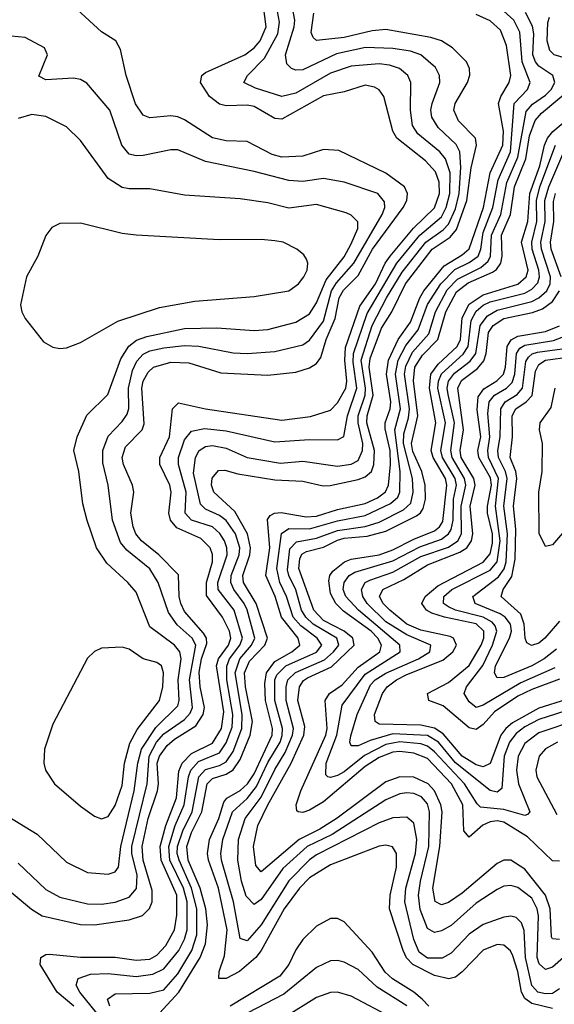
# Model space of a CAD drawing. Header units: inches. Extents: x 1308407 to 1441228, y 959628 to 1036311.
# Tile 717 of 729: x 1431735 to 1433275, y 1016115 to 1018951. Entities that reach past the tile are written whole.
import ezdxf

# ---------------------------------------------------------------- set-up
doc = ezdxf.new("R2010")
doc.units = ezdxf.units.IN
doc.header["$MEASUREMENT"] = 0
doc.layers.add('B4031', color=7, linetype='Continuous')

msp = doc.modelspace()

# ---------------------------------------------------------------- linework, layer by layer
at = {"layer": 'B4031', "color": 5}
for points, elevation in [([(1431710, 1016438.2), (1431769, 1016389), (1431799.1, 1016370), (1431910, 1016345.5), (1431950, 1016344.1), (1432050, 1016358.3), (1432088.8, 1016371.3), (1432109.1, 1016390.9), (1432116, 1016410), (1432116.7, 1016443.3), (1432090.4, 1016530), (1432087.5, 1016570), (1432104.4, 1016650), (1432131.3, 1016730), (1432134.4, 1016750), (1432130.9, 1016810), (1432137.3, 1016830), (1432159.5, 1016860.6), (1432180.7, 1016879.3), (1432242.6, 1016917.4), (1432263.5, 1016950), (1432266.7, 1016970), (1432254.7, 1017030), (1432252.2, 1017072.2), (1432258.4, 1017110), (1432274.2, 1017154.2), (1432272.8, 1017170), (1432264.1, 1017184.1), (1432210, 1017247), (1432198.8, 1017270), (1432194, 1017290), (1432192.6, 1017352.6), (1432135.7, 1017410), (1432085.3, 1017450), (1432069.4, 1017470), (1432061.6, 1017490), (1432054.9, 1017530), (1432064, 1017590), (1432059.6, 1017610), (1432033.3, 1017670), (1432029.9, 1017690), (1432039.5, 1017720.5), (1432087.3, 1017770), (1432093.2, 1017786.8), (1432086.4, 1017890), (1432090, 1017910), (1432104.4, 1017935.6), (1432119.9, 1017950), (1432170, 1017964.6), (1432222.3, 1017962.3), (1432314.2, 1017934.2), (1432450, 1017926.9), (1432530, 1017935.6), (1432570, 1017947.9), (1432590, 1017960.5), (1432602.1, 1017977.9), (1432617.9, 1018030), (1432644.1, 1018090), (1432655.6, 1018150), (1432668.1, 1018171.9), (1432710, 1018214.7), (1432750.9, 1018290), (1432839.4, 1018410), (1432849.9, 1018430), (1432852.2, 1018450), (1432843.5, 1018470), (1432790, 1018509.3), (1432654, 1018574), (1432610, 1018576.7), (1432550, 1018558.2), (1432490, 1018555.2), (1432462.5, 1018562.4), (1432390, 1018599.9), (1432330, 1018601.8), (1432290, 1018611.1), (1432210, 1018663), (1432190, 1018671.4), (1432170, 1018674), (1432110, 1018668), (1432090, 1018675.7), (1432068.8, 1018708.9), (1432041.6, 1018790), (1432025.2, 1018865.2), (1432011.5, 1018890), (1431970, 1018915.8), (1431900.1, 1018980.1)], 2920), ([(1431891, 1016110), (1431843.1, 1016150), (1431793.3, 1016230), (1431795.2, 1016250), (1431810, 1016258.7), (1431820.6, 1016259.4), (1431910, 1016250.7), (1432010, 1016250.8), (1432070, 1016242.6), (1432110, 1016245.7), (1432130, 1016256.6), (1432155.8, 1016284.2), (1432181, 1016330), (1432187.5, 1016372.4), (1432187.3, 1016430), (1432142.3, 1016530), (1432139.9, 1016570), (1432155.3, 1016630), (1432186.8, 1016710), (1432192.9, 1016787.1), (1432202.5, 1016810), (1432230, 1016837.4), (1432290, 1016867.3), (1432315.8, 1016910), (1432322.5, 1016957.4), (1432302.1, 1017090), (1432307.7, 1017110), (1432336.2, 1017150), (1432343.1, 1017170), (1432339.2, 1017190), (1432319.3, 1017230), (1432272.6, 1017292.6), (1432273.2, 1017330), (1432290.5, 1017390), (1432290.3, 1017410.3), (1432283.4, 1017430), (1432256.4, 1017456.4), (1432187.1, 1017487.1), (1432169.2, 1017510), (1432164.8, 1017530), (1432171.3, 1017590), (1432167.6, 1017610), (1432138.2, 1017670), (1432138.9, 1017690), (1432166.2, 1017750), (1432174.6, 1017830), (1432192, 1017848), (1432270, 1017829.8), (1432490, 1017797.2), (1432572.2, 1017807.8), (1432630, 1017826.8), (1432650, 1017847.4), (1432673.9, 1017890), (1432677.7, 1017910), (1432671.3, 1017970), (1432673.5, 1018006.5), (1432714.5, 1018125.5), (1432760, 1018190), (1432788, 1018250), (1432802.3, 1018270), (1432869.6, 1018350.4), (1432930, 1018408.9), (1432944.1, 1018450), (1432943.4, 1018483.4), (1432932.7, 1018512.7), (1432904.2, 1018544.2), (1432821.7, 1018610), (1432809.9, 1018630), (1432783.6, 1018730), (1432770, 1018749), (1432756.5, 1018756.5), (1432730, 1018762.1), (1432670, 1018743.5), (1432610, 1018731.8), (1432490, 1018664.4), (1432470, 1018666.4), (1432410, 1018701.2), (1432390, 1018705.2), (1432330, 1018703), (1432310, 1018707.8), (1432281.3, 1018730), (1432255.6, 1018770), (1432259.3, 1018790), (1432270, 1018798.7), (1432383.4, 1018850), (1432410, 1018869.8), (1432427.6, 1018890), (1432444.4, 1018930), (1432437, 1018990)], 2880), ([(1431957.1, 1016090), (1431908, 1016150), (1431897.1, 1016170), (1431903, 1016190), (1431938.4, 1016201.6), (1431990, 1016203.7), (1432070, 1016195.6), (1432118.3, 1016201.7), (1432150, 1016217.3), (1432193.5, 1016270), (1432210, 1016302.5), (1432217.1, 1016330), (1432217.1, 1016410), (1432206.4, 1016450), (1432167.4, 1016530), (1432164.7, 1016570), (1432183.1, 1016630), (1432208.9, 1016690), (1432220.6, 1016770), (1432227.6, 1016790), (1432250, 1016814.7), (1432310, 1016839.2), (1432330, 1016868.4), (1432346.8, 1016913.2), (1432349.2, 1016950), (1432331.4, 1017050), (1432331.2, 1017088.8), (1432339.1, 1017110), (1432368.8, 1017150), (1432376.4, 1017170), (1432352.4, 1017250), (1432306.2, 1017310), (1432305.7, 1017330), (1432332, 1017410), (1432331.8, 1017430), (1432324.7, 1017450), (1432311.2, 1017471.2), (1432290.6, 1017490), (1432229.8, 1017509.8), (1432211.4, 1017530), (1432214.1, 1017590), (1432192.2, 1017670), (1432192.6, 1017690), (1432210, 1017740.8), (1432230, 1017766.3), (1432266.7, 1017773.3), (1432330, 1017767.1), (1432470, 1017734.8), (1432570, 1017742.1), (1432650, 1017740.8), (1432669, 1017751), (1432678.7, 1017810), (1432705.7, 1017890), (1432695.1, 1017964.9), (1432696.1, 1017990), (1432735.5, 1018104.5), (1432821.4, 1018250), (1432887.4, 1018330), (1432950, 1018383.6), (1432963.5, 1018410), (1432974.2, 1018450), (1432974.5, 1018510), (1432961.3, 1018550), (1432945, 1018570), (1432881.9, 1018621.9), (1432866.1, 1018646.1), (1432860.2, 1018690), (1432861.9, 1018770), (1432852.8, 1018790), (1432829, 1018810), (1432800.1, 1018820.1), (1432770, 1018824.1), (1432690, 1018817.6), (1432630, 1018796.6), (1432530, 1018739), (1432490, 1018729.9), (1432413.9, 1018753.9), (1432380.8, 1018770), (1432391.2, 1018790), (1432439.7, 1018840.3), (1432478.8, 1018910), (1432483.5, 1018943.5), (1432474.7, 1018990)], 2860), ([(1431994.8, 1016110), (1431987.6, 1016130), (1432010, 1016145.1), (1432110, 1016147.4), (1432150, 1016157.2), (1432190, 1016203), (1432230.6, 1016270), (1432245, 1016315), (1432245.5, 1016390), (1432229.9, 1016450), (1432193.9, 1016530), (1432188.8, 1016550), (1432189.7, 1016570), (1432204.9, 1016615.1), (1432231.6, 1016670), (1432250.9, 1016770), (1432270, 1016791.7), (1432310, 1016802.9), (1432330, 1016813.7), (1432350, 1016843.7), (1432374.9, 1016910), (1432375.4, 1016950), (1432355.9, 1017070), (1432369.2, 1017110), (1432403, 1017150), (1432412.2, 1017170), (1432390, 1017251.6), (1432381.6, 1017270), (1432351.4, 1017310), (1432343, 1017330), (1432344.4, 1017350), (1432366.8, 1017410), (1432369.1, 1017430), (1432356.1, 1017470), (1432330, 1017508.3), (1432310, 1017523.1), (1432270, 1017541), (1432255.5, 1017555.5), (1432235.4, 1017644.6), (1432241.3, 1017690), (1432252.1, 1017710), (1432270, 1017721.7), (1432290, 1017725.1), (1432330, 1017716.9), (1432390.3, 1017690.3), (1432486.1, 1017673.9), (1432550, 1017679.4), (1432650, 1017664.8), (1432690, 1017671), (1432710, 1017681.8), (1432722.5, 1017710), (1432722.9, 1017730), (1432709.8, 1017789.8), (1432710, 1017810), (1432729.8, 1017870), (1432731.5, 1017890), (1432718.1, 1017970), (1432750.4, 1018070), (1432791.2, 1018150), (1432836.2, 1018223.8), (1432904.6, 1018310), (1432954.5, 1018345.5), (1432970, 1018362.2), (1432990, 1018406.7), (1433001, 1018450), (1433005.7, 1018525.7), (1433002.4, 1018570), (1432991.8, 1018591.8), (1432940.5, 1018640.5), (1432921.8, 1018670), (1432919.3, 1018690), (1432922.8, 1018710), (1432945.4, 1018770), (1432944.7, 1018790), (1432933, 1018813), (1432890, 1018849.6), (1432860.6, 1018860.6), (1432810, 1018867.8), (1432730.9, 1018870.9), (1432647.3, 1018852.7), (1432550, 1018806.4), (1432530, 1018805.3), (1432517.6, 1018810), (1432504, 1018824), (1432500.9, 1018850), (1432525.1, 1018930), (1432527.4, 1018950), (1432520.1, 1018990)], 2840), ([(1432137.9, 1016090), (1432193.2, 1016150), (1432254.6, 1016250), (1432270.5, 1016289.5), (1432275.7, 1016344.3), (1432271.2, 1016390), (1432254.5, 1016450), (1432220.3, 1016530), (1432216.7, 1016570), (1432229.7, 1016610), (1432259.8, 1016670), (1432275.2, 1016750), (1432290, 1016766), (1432330, 1016778.3), (1432350, 1016790.3), (1432370, 1016820.7), (1432398.7, 1016890), (1432405.1, 1016930), (1432384.9, 1017030), (1432382.5, 1017070), (1432396.6, 1017103.4), (1432441.4, 1017150), (1432448.7, 1017170), (1432416.3, 1017270), (1432379.3, 1017330), (1432377.2, 1017350), (1432397.5, 1017410), (1432399.8, 1017430), (1432390.6, 1017470), (1432354.5, 1017534.5), (1432294.3, 1017590), (1432287.4, 1017610), (1432289.1, 1017630.9), (1432307.1, 1017652.9), (1432326, 1017654), (1432363, 1017643), (1432470, 1017625.3), (1432550, 1017622.1), (1432608.7, 1017608.7), (1432629.3, 1017609.3), (1432710, 1017626.5), (1432730, 1017634.2), (1432748, 1017650), (1432755.3, 1017670), (1432756.8, 1017710), (1432734.6, 1017790), (1432735.5, 1017810), (1432753.4, 1017870), (1432741.9, 1017950), (1432744.8, 1017975.2), (1432777.3, 1018062.7), (1432807.1, 1018110), (1432845.8, 1018190), (1432923.4, 1018290), (1432975.4, 1018324.6), (1432993.1, 1018346.9), (1433023, 1018430), (1433035.7, 1018524.3), (1433050.9, 1018590), (1433048.3, 1018610), (1432999.3, 1018659.3), (1432985.7, 1018690), (1432989.6, 1018710), (1433024.9, 1018770), (1433031.3, 1018791.3), (1433030.7, 1018810), (1433021.7, 1018830), (1432981.4, 1018870), (1432949.7, 1018889.7), (1432919.5, 1018899.5), (1432790, 1018923.2), (1432750, 1018918.9), (1432670, 1018900.1), (1432590, 1018891.2), (1432580.1, 1018900.1), (1432574.2, 1018914.2), (1432581.9, 1018970)], 2820), ([(1433270, 1016103), (1433210, 1016117.9), (1433190, 1016131.5), (1433180.1, 1016150), (1433170.3, 1016210), (1433155.3, 1016255.3), (1433149, 1016269), (1433130, 1016285.5), (1433110, 1016287.3), (1433070, 1016271.1), (1433010, 1016208.6), (1432990, 1016193.8), (1432971, 1016189), (1432930, 1016198.2), (1432867, 1016230), (1432849.5, 1016249.5), (1432840, 1016270), (1432800.6, 1016390), (1432801.8, 1016430), (1432820.4, 1016510), (1432820.1, 1016550), (1432808.5, 1016568.5), (1432790, 1016573.4), (1432770.8, 1016570.8), (1432630, 1016516.7), (1432570, 1016479.7), (1432541.2, 1016450), (1432496.9, 1016390), (1432430, 1016269.9), (1432414.7, 1016250), (1432368.3, 1016210), (1432330, 1016190), (1432308.5, 1016190), (1432309.3, 1016209.3), (1432324.8, 1016255.2), (1432332.3, 1016330), (1432307.9, 1016450), (1432278.8, 1016530), (1432275.5, 1016550), (1432281.6, 1016590), (1432308.1, 1016650), (1432322.5, 1016697.4), (1432331.1, 1016708.9), (1432370, 1016730.8), (1432390.9, 1016750), (1432410, 1016779.1), (1432462.3, 1016890), (1432463.3, 1016910), (1432443.3, 1016990), (1432440.7, 1017039.3), (1432445.7, 1017070), (1432470, 1017102.3), (1432518.5, 1017130), (1432542.2, 1017150), (1432536.6, 1017170), (1432489.4, 1017230), (1432470.6, 1017290), (1432444.1, 1017350), (1432455.1, 1017430), (1432448.4, 1017511.6), (1432456.8, 1017523.2), (1432469.1, 1017530), (1432488, 1017532), (1432559.6, 1017519.6), (1432590, 1017521.2), (1432650, 1017540.1), (1432730, 1017557.9), (1432766, 1017574), (1432788.5, 1017591.5), (1432797, 1017610), (1432803.5, 1017670), (1432802.1, 1017710), (1432787.7, 1017772.3), (1432787.9, 1017790), (1432802.5, 1017830), (1432803.9, 1017850), (1432791.1, 1017930), (1432797.7, 1017970), (1432824.8, 1018030), (1432860.4, 1018079.6), (1432887.1, 1018150), (1432898.9, 1018170), (1432957.9, 1018242.1), (1433010, 1018273.9), (1433030, 1018291.5), (1433071.2, 1018410), (1433090.2, 1018509.8), (1433126.9, 1018590), (1433129, 1018630), (1433114.2, 1018710), (1433120.7, 1018730), (1433145, 1018770), (1433149.7, 1018790.3), (1433136.8, 1018876.8), (1433120.4, 1018920.4), (1433090, 1018947.8), (1433050, 1018965.9)], 2780), ([(1433290, 1016159.7), (1433270, 1016146.3), (1433250, 1016145.2), (1433228, 1016150), (1433209.8, 1016169.8), (1433192.1, 1016250), (1433187.9, 1016327.9), (1433180.4, 1016350), (1433165, 1016365), (1433150, 1016368.9), (1433130, 1016366.4), (1433070, 1016345.5), (1433030, 1016316.8), (1432977.5, 1016262.5), (1432951.5, 1016248.5), (1432910, 1016248.1), (1432885.3, 1016265.3), (1432870, 1016301.5), (1432844.7, 1016410), (1432847.6, 1016450), (1432875.1, 1016550), (1432879.4, 1016590), (1432870, 1016637), (1432850, 1016654), (1432810, 1016652.6), (1432770, 1016638), (1432590, 1016545.4), (1432570, 1016530.9), (1432510, 1016470.5), (1432430, 1016344.2), (1432390, 1016298.2), (1432370, 1016304.8), (1432350.6, 1016410), (1432316.6, 1016530), (1432314.2, 1016550), (1432320, 1016590), (1432348, 1016670), (1432390, 1016708), (1432417.2, 1016742.8), (1432450, 1016812), (1432484.9, 1016870), (1432490.9, 1016889.1), (1432492.1, 1016910), (1432470, 1016990), (1432470, 1017050), (1432475.9, 1017064.1), (1432501.1, 1017090), (1432590, 1017129.1), (1432605.5, 1017150), (1432591.5, 1017170), (1432545, 1017205), (1432523.1, 1017230), (1432503.4, 1017290), (1432483.9, 1017330), (1432475.9, 1017370), (1432488.6, 1017471.4), (1432510, 1017485.3), (1432570, 1017484.4), (1432650, 1017507.9), (1432730, 1017523.1), (1432802.7, 1017557.3), (1432824.3, 1017575.7), (1432830.3, 1017590), (1432830.7, 1017649.3), (1432815.3, 1017770), (1432832.2, 1017830), (1432817.4, 1017930), (1432825.1, 1017970), (1432847.2, 1018012.8), (1432882.5, 1018057.4), (1432909.7, 1018130.3), (1432948, 1018190), (1432988.8, 1018231.2), (1433030, 1018251.5), (1433055.6, 1018270), (1433063.6, 1018290), (1433070, 1018338.3), (1433098, 1018410), (1433113.1, 1018490), (1433149.1, 1018570.9), (1433159.6, 1018710), (1433197.5, 1018750), (1433205.4, 1018770), (1433182.2, 1018830), (1433175.3, 1018915.3), (1433158.5, 1018950), (1433130, 1018975.8)], 2760), ([(1433350, 1016292.4), (1433270, 1016222.6), (1433250, 1016215.5), (1433231.7, 1016231.7), (1433226, 1016250), (1433229.8, 1016369.8), (1433225.7, 1016390), (1433210, 1016420.7), (1433170, 1016451.5), (1433150, 1016457.6), (1433130, 1016455.2), (1433110, 1016445.7), (1433050, 1016406.1), (1432977.5, 1016342.5), (1432950, 1016326.6), (1432930, 1016322.5), (1432910, 1016333.5), (1432888.7, 1016388.7), (1432884, 1016430), (1432889.2, 1016470), (1432913.8, 1016570), (1432915.8, 1016670), (1432910, 1016692.4), (1432892.5, 1016712.5), (1432870, 1016722.3), (1432850, 1016724.3), (1432830, 1016721.3), (1432790, 1016703.9), (1432635.4, 1016604.6), (1432562.7, 1016570), (1432493.3, 1016506.7), (1432430, 1016416.8), (1432410, 1016403.1), (1432386.9, 1016426.9), (1432373.6, 1016470), (1432362.9, 1016530), (1432365.2, 1016590), (1432384.4, 1016650), (1432430, 1016712), (1432470, 1016791.6), (1432500, 1016840), (1432520.7, 1016890), (1432523.5, 1016910), (1432502.5, 1016990), (1432502.3, 1017030), (1432507.4, 1017050), (1432529.1, 1017070.9), (1432612.7, 1017107.3), (1432639.1, 1017130), (1432654, 1017150), (1432648.9, 1017170), (1432580, 1017210), (1432559.5, 1017230), (1432547, 1017250), (1432530, 1017309.4), (1432510, 1017349.9), (1432506.7, 1017366.7), (1432512.9, 1017427.1), (1432532.4, 1017447.6), (1432590, 1017457.8), (1432650, 1017479.8), (1432730, 1017491.6), (1432770, 1017504), (1432840.3, 1017539.7), (1432861.3, 1017558.7), (1432868.5, 1017590), (1432866.6, 1017630), (1432840.8, 1017730), (1432841.4, 1017758.6), (1432855.3, 1017804.7), (1432857.5, 1017830), (1432843.7, 1017930), (1432846.9, 1017953.1), (1432866.9, 1017993.1), (1432913.3, 1018046.7), (1432932.9, 1018110), (1432966.8, 1018173.2), (1432996.2, 1018203.8), (1433063.1, 1018236.9), (1433084.6, 1018255.5), (1433091.4, 1018270), (1433094.1, 1018330), (1433120.5, 1018390), (1433138.3, 1018481.7), (1433170, 1018555.3), (1433193.5, 1018686.5), (1433212.3, 1018707.7), (1433250, 1018733.2), (1433266.3, 1018750), (1433276.8, 1018770), (1433270.4, 1018790), (1433230, 1018817.6), (1433220.5, 1018830), (1433213.6, 1018850), (1433215.7, 1018910), (1433212.3, 1018932.3), (1433192.2, 1018972.2)], 2740), ([(1433350, 1018827.8), (1433274.8, 1018850), (1433262, 1018862), (1433254.8, 1018890), (1433256.7, 1018943.3), (1433261.3, 1018958.7)], 2720), ([(1431730, 1016521.3), (1431810, 1016445.6), (1431850, 1016423.4), (1431930, 1016404.6), (1431970, 1016403.5), (1432010, 1016409.8), (1432050, 1016423.7), (1432071.6, 1016448.4), (1432073, 1016487), (1432057.4, 1016550), (1432057.9, 1016570), (1432101.9, 1016750), (1432107.4, 1016830), (1432129.3, 1016870), (1432150, 1016894.2), (1432210, 1016935.8), (1432226.3, 1016953.7), (1432232.3, 1016970), (1432223.8, 1017050), (1432242.4, 1017150), (1432231.4, 1017170), (1432188.4, 1017208.4), (1432163.9, 1017243.9), (1432133.9, 1017330), (1432110, 1017369.9), (1432043.3, 1017423.3), (1432025.6, 1017445.6), (1432002.5, 1017510), (1431989.6, 1017610), (1431974.5, 1017674.5), (1431973.9, 1017710), (1431990, 1017751.9), (1432030, 1017793.6), (1432044.7, 1017815.3), (1432048.8, 1017831.2), (1432048, 1017890), (1432059.6, 1017940.4), (1432072.5, 1017967.5), (1432090, 1017987.3), (1432110, 1017997.2), (1432150, 1018006.3), (1432210, 1018012.4), (1432250.5, 1018010.5), (1432350, 1017991.4), (1432390, 1017989.8), (1432470, 1017995.7), (1432550, 1018014.6), (1432570, 1018028.5), (1432610, 1018083.1), (1432633.3, 1018170), (1432647.1, 1018192.9), (1432697.7, 1018250), (1432778.8, 1018390), (1432786.7, 1018410), (1432786.2, 1018426.2), (1432766.3, 1018450), (1432670, 1018482.8), (1432610, 1018493.9), (1432550, 1018485), (1432510, 1018488), (1432410, 1018514.2), (1432270, 1018542.8), (1432190, 1018576.4), (1432170, 1018576.5), (1432090, 1018560.2), (1432070, 1018558.5), (1432050, 1018563.8), (1432029, 1018590), (1431994.3, 1018690), (1431927.9, 1018767.9), (1431910, 1018778.6), (1431890, 1018782.8), (1431810, 1018777.4), (1431790, 1018788), (1431815, 1018850), (1431806.6, 1018870), (1431750, 1018899.8), (1431710, 1018903.1)], 2940), ([(1433290, 1016301.7), (1433270, 1016304.2), (1433267, 1016310), (1433262.7, 1016390), (1433250, 1016430), (1433190, 1016504.9), (1433150, 1016530.2), (1433130, 1016530.3), (1433110, 1016521), (1433010, 1016434.9), (1432970, 1016408), (1432950, 1016401.5), (1432931.6, 1016411.6), (1432924.9, 1016450), (1432945, 1016570), (1432951.5, 1016670), (1432948.3, 1016690), (1432930, 1016729.9), (1432911.5, 1016750), (1432870, 1016769.3), (1432830, 1016770.4), (1432790, 1016756), (1432649.1, 1016650.9), (1432599.9, 1016620.1), (1432539.5, 1016590), (1432430, 1016496.4), (1432414.6, 1016514.6), (1432408, 1016570), (1432421, 1016630), (1432449.2, 1016690), (1432517, 1016810), (1432553.5, 1016890), (1432555.8, 1016915.8), (1432535.7, 1016990), (1432540.6, 1017030), (1432552.5, 1017047.5), (1432564.3, 1017055.7), (1432633.2, 1017086.8), (1432697.9, 1017150), (1432694.7, 1017170), (1432669.4, 1017190), (1432610, 1017221), (1432582.6, 1017250), (1432538.9, 1017370), (1432541.5, 1017398.5), (1432548, 1017412), (1432560.8, 1017419.2), (1432610, 1017432.3), (1432650, 1017452), (1432670, 1017458), (1432736.2, 1017463.8), (1432790, 1017478.2), (1432877.7, 1017522.3), (1432889.4, 1017530.6), (1432896.7, 1017543.3), (1432903.5, 1017570), (1432903.2, 1017610), (1432893, 1017650), (1432867.8, 1017707.8), (1432864, 1017730), (1432881.6, 1017810), (1432869.4, 1017910.6), (1432873.1, 1017950), (1432894.8, 1017985.2), (1432939.4, 1018030), (1432962.2, 1018110), (1432992.9, 1018167.1), (1433026.7, 1018193.3), (1433096.5, 1018223.5), (1433108.2, 1018231.8), (1433121, 1018250), (1433125, 1018270), (1433123.1, 1018330), (1433148.8, 1018390), (1433160.6, 1018470), (1433192.7, 1018550), (1433203.7, 1018616.3), (1433219.6, 1018660.4), (1433238, 1018682), (1433367.4, 1018790)], 2720), ([(1431686, 1016666), (1431784.8, 1016604.8), (1431870, 1016524.2), (1431930, 1016495), (1431990, 1016489.6), (1432010, 1016496.3), (1432019.7, 1016510), (1432026.2, 1016570), (1432064.5, 1016730), (1432074.9, 1016810), (1432085.7, 1016850), (1432127.4, 1016912.6), (1432190, 1016974.6), (1432194.2, 1016990), (1432191.5, 1017050), (1432200, 1017110), (1432196.2, 1017130), (1432180.3, 1017150), (1432110, 1017202), (1432070, 1017302), (1432046.4, 1017330), (1431985.9, 1017385.9), (1431956.4, 1017430), (1431928.7, 1017508.7), (1431916.9, 1017556.9), (1431904.8, 1017650), (1431891, 1017710), (1431900.2, 1017750), (1431928, 1017812), (1431988.8, 1017871.2), (1432025.8, 1017974.2), (1432049.2, 1018010.8), (1432071.6, 1018028.4), (1432101.2, 1018038.8), (1432210, 1018061.3), (1432303.1, 1018063.1), (1432410, 1018056), (1432450, 1018059.2), (1432530, 1018080.1), (1432570, 1018103.9), (1432590, 1018136), (1432618.1, 1018201.9), (1432670, 1018268.1), (1432690, 1018305.3), (1432708.8, 1018350), (1432709, 1018369), (1432690, 1018388.2), (1432675.1, 1018395.1), (1432590, 1018418.7), (1432510, 1018408.3), (1432450, 1018423.4), (1432370, 1018434.9), (1432210, 1018445.8), (1432110, 1018463.4), (1432050, 1018463.6), (1432030, 1018467.8), (1431990, 1018494.1), (1431910, 1018603.1), (1431870, 1018642), (1431810, 1018671.9), (1431770, 1018677.7), (1431730, 1018666.8)], 2960), ([(1433290, 1016527.7), (1433270, 1016528.8), (1433198, 1016598), (1433130, 1016639.4), (1433110, 1016643.8), (1433090, 1016641), (1433069.2, 1016630.8), (1433030, 1016596.4), (1433014.6, 1016614.6), (1433011.2, 1016690), (1432978.6, 1016750), (1432910, 1016823.2), (1432870, 1016838.4), (1432830, 1016843.6), (1432810, 1016841.3), (1432770, 1016826.2), (1432730, 1016799.9), (1432610, 1016698.1), (1432570, 1016674.4), (1432550, 1016667.9), (1432536.9, 1016670), (1432532.8, 1016672.8), (1432530.9, 1016690), (1432544.8, 1016730), (1432616.8, 1016890), (1432620.2, 1016910), (1432614.5, 1016990), (1432627.6, 1017010), (1432664.2, 1017035.8), (1432710, 1017086.4), (1432771.9, 1017130), (1432777.4, 1017150), (1432766.2, 1017170), (1432746.9, 1017190), (1432667.3, 1017247.3), (1432645.1, 1017270), (1432630, 1017298.7), (1432625.2, 1017334.8), (1432628.2, 1017350), (1432637.2, 1017362.8), (1432670.4, 1017389.6), (1432690, 1017397.6), (1432770, 1017409.7), (1432810, 1017424), (1432870, 1017455), (1432930, 1017479.2), (1432943.8, 1017490), (1432953.8, 1017506.2), (1432965.5, 1017610), (1432961.9, 1017630), (1432925.7, 1017690), (1432919.9, 1017710), (1432933.4, 1017790), (1432915.7, 1017890), (1432919.5, 1017930), (1432940.7, 1017959.3), (1432995, 1018010), (1433004.9, 1018030), (1433010, 1018092), (1433030, 1018131.9), (1433070, 1018159), (1433170, 1018189.1), (1433194.2, 1018210), (1433200.1, 1018230), (1433180.3, 1018310), (1433198.6, 1018370), (1433204.3, 1018450), (1433233.7, 1018530), (1433246.8, 1018590), (1433255.6, 1018610), (1433271.2, 1018628.8), (1433350, 1018694.9)], 2680), ([(1433344.5, 1016935.5), (1433230, 1016897), (1433190, 1016866), (1433171.1, 1016830), (1433166.4, 1016790), (1433172.2, 1016750), (1433204.1, 1016670), (1433198.2, 1016661.8), (1433190, 1016659.1), (1433130, 1016676.3), (1433062.8, 1016682.8), (1433052.3, 1016692.3), (1433015.9, 1016750), (1432930, 1016842.8), (1432910, 1016858.9), (1432890, 1016865.2), (1432830, 1016871.3), (1432790, 1016863.3), (1432728.1, 1016831.9), (1432670, 1016785.2), (1432650, 1016774.3), (1432630, 1016768), (1432622.7, 1016770), (1432616.3, 1016776.3), (1432617.6, 1016810), (1432648.7, 1016890), (1432663.6, 1016976.4), (1432730, 1017065.6), (1432831.1, 1017130), (1432830.3, 1017150), (1432710.8, 1017250), (1432674.2, 1017290), (1432666.7, 1017310), (1432669.2, 1017330), (1432684.4, 1017350), (1432699.9, 1017360.1), (1432810, 1017392.9), (1432887.1, 1017432.9), (1432950, 1017455.2), (1432970.1, 1017469.9), (1432977.4, 1017482.6), (1432983.3, 1017510), (1432985, 1017570), (1432992.9, 1017610), (1432989.8, 1017630), (1432952.4, 1017690), (1432948, 1017710), (1432961.9, 1017790), (1432939.8, 1017890), (1432940.9, 1017910), (1432950, 1017931.2), (1433012.6, 1017987.4), (1433027.2, 1018010), (1433035.8, 1018084.2), (1433050, 1018111.5), (1433070, 1018129.2), (1433090, 1018138.9), (1433190, 1018163.8), (1433210, 1018175.1), (1433227.3, 1018192.7), (1433232.7, 1018210), (1433230.4, 1018230), (1433211.5, 1018290), (1433209.8, 1018310), (1433224.4, 1018370), (1433224.1, 1018430), (1433233.5, 1018470), (1433278.4, 1018590)], 2660), ([(1433331.8, 1016968.2), (1433230, 1016935.7), (1433190, 1016914.4), (1433164.9, 1016895.1), (1433145.6, 1016870), (1433130.6, 1016830), (1433123.5, 1016736.5), (1433110, 1016725.9), (1433090, 1016731), (1432990.3, 1016810.3), (1432941.3, 1016870), (1432910, 1016889.8), (1432810, 1016894.5), (1432744.7, 1016875.3), (1432710, 1016859.8), (1432690, 1016859.8), (1432685.9, 1016870), (1432688.4, 1016888.4), (1432707.4, 1016950), (1432745, 1017035), (1432759, 1017050), (1432790, 1017069), (1432883.3, 1017110), (1432916.2, 1017130), (1432919.6, 1017150), (1432850, 1017179.5), (1432790, 1017216.8), (1432735.8, 1017270), (1432723.6, 1017290), (1432719.1, 1017310), (1432730.2, 1017329.8), (1432743.3, 1017336.6), (1432810, 1017360), (1432890, 1017404.6), (1432970, 1017432.1), (1432996.6, 1017450), (1433008, 1017470), (1433007.1, 1017550), (1433019.7, 1017610), (1433016.7, 1017630), (1432980.3, 1017690), (1432977, 1017710), (1432987.2, 1017790), (1432968.9, 1017871.1), (1432966.5, 1017890), (1432970.2, 1017909.8), (1432987.2, 1017932.8), (1433032.9, 1017967.1), (1433048.8, 1017990), (1433061.6, 1018070), (1433082.2, 1018097.8), (1433110, 1018114.4), (1433210, 1018139.2), (1433230.5, 1018149.5), (1433253.9, 1018170), (1433263.1, 1018190), (1433264.1, 1018210), (1433237.9, 1018290), (1433236.6, 1018310), (1433249, 1018370), (1433247.7, 1018430), (1433259.1, 1018470), (1433302.1, 1018570)], 2640), ([(1433294.6, 1018210), (1433266.3, 1018290), (1433264, 1018310), (1433273.2, 1018370), (1433272.8, 1018427.2), (1433278.9, 1018450)], 2620), ([(1433310, 1016992.8), (1433230, 1016968.1), (1433154.3, 1016925.7), (1433135.7, 1016910), (1433121.4, 1016890), (1433090, 1016809), (1433070, 1016799.1), (1433050, 1016804.8), (1433009.7, 1016829.7), (1432954.4, 1016894.4), (1432930, 1016911), (1432890, 1016919), (1432770, 1016921.7), (1432758.5, 1016930), (1432757.3, 1016950), (1432780.2, 1017010), (1432793.3, 1017030), (1432819.9, 1017050), (1432850, 1017064.8), (1432953.4, 1017106.6), (1432982.9, 1017130), (1432993.2, 1017150), (1432984.2, 1017170), (1432974.5, 1017174.5), (1432890, 1017192.7), (1432850.4, 1017210.4), (1432800.9, 1017250), (1432781.7, 1017270), (1432771.8, 1017290), (1432780.9, 1017310), (1432841, 1017339), (1432910, 1017381.2), (1433003, 1017417), (1433022.6, 1017430), (1433036.6, 1017450), (1433040.7, 1017470), (1433032.3, 1017550), (1433046.8, 1017610), (1433043.2, 1017630), (1433006.2, 1017690), (1433003.3, 1017710), (1433013, 1017770), (1432996.7, 1017890), (1433007.8, 1017912.2), (1433053.9, 1017946.1), (1433071.8, 1017968.2), (1433078.6, 1017990), (1433085.8, 1018050), (1433098.5, 1018070), (1433130, 1018090.3), (1433212.3, 1018107.7), (1433241.4, 1018118.6), (1433270, 1018139.8), (1433290.3, 1018169.7)], 2620), ([(1433290, 1017051.3), (1433210, 1017022.2), (1433170, 1017002.3), (1433102.4, 1016957.6), (1433070, 1016921.4), (1433050, 1016907.1), (1433030, 1016911.9), (1432954.8, 1016974.8), (1432913.3, 1016990), (1432909.5, 1017010), (1432970, 1017042), (1433029.4, 1017090.6), (1433064.7, 1017150), (1433072.1, 1017170), (1433072.4, 1017190), (1433050, 1017210.9), (1432958.3, 1017230), (1432922.1, 1017242), (1432906.3, 1017250), (1432893.1, 1017270), (1432903.3, 1017290), (1432939.5, 1017320.5), (1433070, 1017389), (1433090, 1017412.5), (1433097, 1017443.1), (1433097.3, 1017470), (1433082.3, 1017530), (1433082.1, 1017550), (1433094.3, 1017610), (1433091.5, 1017631.5), (1433057.2, 1017690), (1433054.9, 1017710), (1433062.9, 1017750), (1433053, 1017827), (1433055.6, 1017864.4), (1433071.7, 1017888.3), (1433109.4, 1017910.6), (1433128.3, 1017930), (1433134.1, 1017950), (1433139.1, 1018010), (1433150.9, 1018029.1), (1433170, 1018039.1), (1433250, 1018053.2), (1433290, 1018069.3)], 2580), ([(1433276.1, 1017083.9), (1433179, 1017041), (1433070, 1016976.4), (1433050, 1016970.4), (1433030, 1016986), (1433015.7, 1017010), (1433021.7, 1017030), (1433069.1, 1017090.9), (1433096.9, 1017150), (1433109.6, 1017190), (1433105, 1017205), (1433096, 1017216), (1433070.3, 1017230.3), (1432989.9, 1017250), (1432970, 1017260.2), (1432955.6, 1017270), (1432957.1, 1017290), (1432979.5, 1017310), (1433090, 1017365.2), (1433110, 1017390), (1433119.3, 1017450), (1433105.8, 1017550), (1433114.3, 1017630), (1433085.3, 1017690), (1433083.5, 1017710), (1433089.2, 1017750), (1433083.6, 1017816.4), (1433087.2, 1017850), (1433102.8, 1017870), (1433137.3, 1017890), (1433153.8, 1017906.2), (1433161.2, 1017930), (1433165.8, 1017990), (1433175.4, 1018004.6), (1433190, 1018014.1), (1433272.6, 1018027.4), (1433310, 1018041.1)], 2560), ([(1433281.8, 1017138.2), (1433245.7, 1017110), (1433210, 1017089.8), (1433130, 1017056.1), (1433110, 1017055.2), (1433102.8, 1017070), (1433105.9, 1017090), (1433146.1, 1017170), (1433151.6, 1017190), (1433148.6, 1017210), (1433133.6, 1017230), (1433119.5, 1017239.5), (1433047.3, 1017270), (1433040.1, 1017290), (1433114, 1017346), (1433130.3, 1017369.7), (1433136.1, 1017390), (1433140.6, 1017470), (1433129.6, 1017550), (1433138.8, 1017630), (1433134.1, 1017650), (1433113.9, 1017690), (1433112.7, 1017710), (1433119.2, 1017750), (1433120.8, 1017830), (1433133.8, 1017850), (1433168.1, 1017871.9), (1433183.3, 1017890), (1433193.3, 1017966.7), (1433200.9, 1017979.1), (1433211.6, 1017988.4), (1433226.7, 1017993.3), (1433297.2, 1018002.8)], 2540), ([(1433290, 1017218.5), (1433248.2, 1017170), (1433230, 1017154.9), (1433209.1, 1017149.1), (1433196.3, 1017156.3), (1433191.1, 1017170), (1433188.3, 1017210), (1433178.4, 1017238.4), (1433121.5, 1017290), (1433128, 1017310), (1433152.8, 1017347.2), (1433162.7, 1017397.3), (1433164.1, 1017484.1), (1433157.2, 1017550), (1433166.9, 1017630), (1433164.6, 1017650), (1433148.3, 1017690), (1433154.2, 1017750), (1433153.7, 1017810), (1433164.3, 1017830), (1433193.5, 1017850), (1433210.9, 1017869.1), (1433221.3, 1017938.7), (1433230, 1017957.7), (1433250, 1017970.6), (1433320.2, 1017979.8)], 2520), ([(1433310, 1017485.7), (1433270, 1017438.5), (1433250, 1017433.4), (1433231.6, 1017471.5), (1433230, 1017590), (1433239.6, 1017650), (1433240.7, 1017730), (1433232.7, 1017770), (1433234.1, 1017790), (1433265.8, 1017834.2), (1433277.3, 1017890)], 2480), ([(1433284.6, 1016870), (1433250, 1016851.4), (1433231.4, 1016830), (1433221.6, 1016790), (1433225, 1016770), (1433282.1, 1016662.1)], 2680), ([(1432913.6, 1016110), (1432894.5, 1016130), (1432870, 1016150.6), (1432808.9, 1016188.9), (1432788.1, 1016208.1), (1432750, 1016265.4), (1432670, 1016352.3), (1432650, 1016362.7), (1432630, 1016362.4), (1432590, 1016340.7), (1432550, 1016302.1), (1432530, 1016272.5), (1432510.4, 1016230), (1432484, 1016196), (1432341.4, 1016110)], 2820), ([(1432850, 1016111.1), (1432764.2, 1016164.2), (1432710, 1016215.1), (1432670, 1016236.7), (1432650, 1016241.3), (1432630, 1016240.7), (1432590, 1016221.4), (1432495.7, 1016144.3), (1432390, 1016089.3)], 2840), ([(1432810, 1016075.7), (1432690, 1016138.9), (1432650, 1016150.3), (1432630, 1016149.1), (1432590, 1016134.7), (1432500.9, 1016079.1)], 2860)]:
    msp.add_lwpolyline(points, dxfattribs=dict(at, elevation=elevation))
at = {"layer": 'B4031', "color": 5, "elevation": 2980}
for points in [[(1431910, 1018365.4), (1431850, 1018364.5), (1431827.1, 1018352.9), (1431810, 1018329), (1431787, 1018270), (1431754, 1018210), (1431737.1, 1018130), (1431740.4, 1018110), (1431750, 1018090.8), (1431803.1, 1018023.1), (1431830, 1018007.7), (1431850, 1018003.8), (1431870, 1018006), (1431910, 1018021.7), (1432017.1, 1018082.9), (1432137.6, 1018122.4), (1432239.5, 1018140.5), (1432410, 1018154.2), (1432510, 1018170.2), (1432537.6, 1018190), (1432553.8, 1018210), (1432562.8, 1018230), (1432564.7, 1018250), (1432561.1, 1018261.1), (1432553.8, 1018273.8), (1432533.3, 1018290), (1432493.6, 1018310), (1432470, 1018314.3), (1432430, 1018318.4), (1432310, 1018316.8), (1432070, 1018330.7), (1432030, 1018335.3)], [(1432030, 1017143.4), (1431970, 1017140.5), (1431950, 1017131.5), (1431930, 1017111.8), (1431830, 1016922), (1431806.2, 1016850), (1431804.7, 1016810), (1431809.2, 1016790), (1431834.7, 1016750), (1431910, 1016686), (1431950, 1016657.3), (1431970, 1016649.1), (1431990, 1016655.8), (1432010, 1016688.3), (1432030, 1016745.3), (1432036.3, 1016810), (1432052.2, 1016867.8), (1432073.4, 1016906.6), (1432137.4, 1016990), (1432147.2, 1017030), (1432149.4, 1017070), (1432143.2, 1017090), (1432130, 1017099.6), (1432090, 1017109.9), (1432050, 1017138.3)]]:
    msp.add_lwpolyline(points, close=True, dxfattribs=at)

doc.saveas('drawing.dxf')
